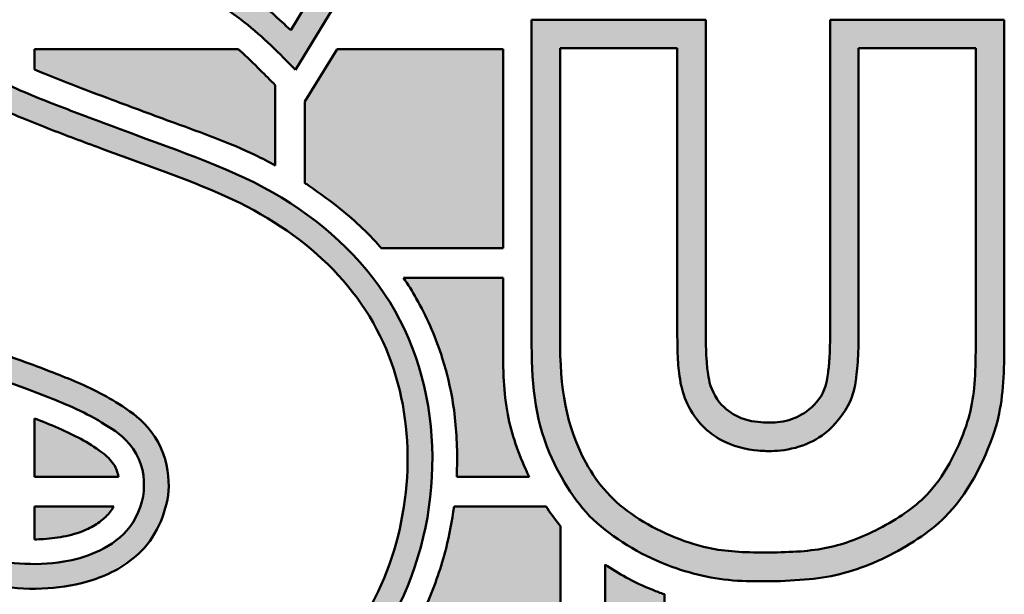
# Model space of a CAD drawing. Header units: inches. Extents: x 18 to 846, y -44 to 561.
# Tile 481 of 637: x 694.67 to 704.56, y 56.86 to 62.64. Entities that reach past the tile are written whole.
import ezdxf
from ezdxf.enums import TextEntityAlignment as Align

# ---------------------------------------------------------------- set-up
doc = ezdxf.new("R2010")
doc.units = ezdxf.units.IN
doc.header["$LTSCALE"] = 24
doc.header["$MEASUREMENT"] = 0
doc.layers.add('No Plot', color=7, linetype='Continuous', lineweight=25, plot=False)
doc.layers.add('Title (ANSI)', color=7, linetype='Continuous', lineweight=50)
doc.styles.get("Standard").update_dxf_attribs({"font": 'arial.ttf'})

# ---------------------------------------------------------------- blocks, each defined once
blk = doc.blocks.new('Title Blocks SB TITLE-KS')
at = {"lineweight": 25}
h = blk.add_hatch(color=256, dxfattribs=at)
edge = h.paths.add_edge_path()
edge.add_arc((48.40152, 4.51475), 0.09685, 0, 90)
edge.add_line((48.40152, 4.61161), (48.05526, 4.61161))
edge.add_arc((48.05526, 4.51475), 0.09685, 90, 180)
edge.add_line((47.95841, 4.51475), (47.95841, 4.0462))
edge.add_arc((48.05526, 4.0462), 0.09685, 180, 270)
edge.add_line((48.05526, 3.94935), (48.40152, 3.94935))
edge.add_arc((48.40152, 4.0462), 0.09685, 270, 360)
edge.add_line((48.49837, 4.0462), (48.49837, 4.14159))
edge.add_spline(control_points=[(48.49837, 4.14159), (48.49674, 4.14216), (48.49127, 4.14423), (48.48285, 4.1482), (48.47639, 4.15214), (48.47352, 4.15405)], knot_values=[0.312367, 0.312367, 0.312367, 0.312367, 0.32717, 0.362458, 0.391961, 0.391961, 0.391961, 0.391961], degree=3, periodic=0)
edge.add_line((48.47352, 4.15405), (48.47352, 4.0462))
edge.add_arc((48.40152, 4.0462), 0.07201, -90, 0, ccw=False)
edge.add_line((48.40152, 3.9742), (48.05526, 3.9742))
edge.add_arc((48.05526, 4.0462), 0.07201, 180, 270, ccw=False)
edge.add_line((47.98326, 4.0462), (47.98326, 4.51475))
edge.add_arc((48.05526, 4.51475), 0.07201, 90, 180, ccw=False)
edge.add_line((48.05526, 4.58676), (48.40152, 4.58676))
edge.add_arc((48.40152, 4.51475), 0.07201, 0, 90, ccw=False)
edge.add_line((48.47352, 4.51475), (48.47352, 4.39432))
edge.add_line((48.47352, 4.39432), (48.49837, 4.39432))
edge.add_line((48.49837, 4.39432), (48.49837, 4.51475))
h = blk.add_hatch(color=256, dxfattribs=at)
edge = h.paths.add_edge_path(flags=0)
edge.add_line((48.12203, 4.19792), (48.07237, 4.12468))
edge.add_spline(control_points=[(48.07237, 4.12468), (48.08389, 4.11436), (48.09548, 4.10497), (48.1369, 4.07786), (48.17135, 4.06544), (48.24063, 4.05715), (48.276, 4.06176), (48.33855, 4.08984), (48.36454, 4.11294), (48.39253, 4.17257), (48.39486, 4.20835), (48.37856, 4.25428), (48.36942, 4.26818), (48.3454, 4.29168), (48.33089, 4.3011), (48.29802, 4.31591), (48.27935, 4.32222), (48.25363, 4.33182), (48.24634, 4.33454), (48.23533, 4.33884), (48.23162, 4.34033), (48.224, 4.34352), (48.22001, 4.34514), (48.21321, 4.34882), (48.21091, 4.3502), (48.20638, 4.35343), (48.20447, 4.35505), (48.20197, 4.35724), (48.20106, 4.35808), (48.199, 4.36015), (48.19699, 4.36238), (48.19312, 4.3686), (48.19131, 4.37405), (48.18977, 4.38455), (48.19071, 4.39197), (48.19852, 4.40627), (48.20538, 4.41189), (48.21682, 4.41762), (48.22254, 4.41883), (48.23386, 4.42083), (48.24174, 4.42163), (48.26144, 4.42055), (48.27079, 4.41817), (48.2967, 4.41012), (48.31235, 4.40213), (48.33186, 4.38735), (48.33705, 4.38273), (48.34187, 4.37809)], knot_values=[-2.611226, -2.611226, -2.611226, -2.611226, -2.473136, -2.473136, -2.145661, -2.145661, -1.818185, -1.818185, -1.490709, -1.490709, -1.163233, -1.163233, -0.99479, -0.99479, -0.826346, -0.826346, -0.657902, -0.657902, -0.591756, -0.591756, -0.558682, -0.558682, -0.525609, -0.525609, -0.510315, -0.510315, -0.49502, -0.49502, -0.487373, -0.487373, -0.479726, -0.479726, -0.467251, -0.467251, -0.439818, -0.439818, -0.412386, -0.412386, -0.379958, -0.379958, -0.329557, -0.329557, -0.253484, -0.253484, -0.126742, -0.126742, -0.073489, -0.073489, -0.073489, -0.073489], degree=3, periodic=0)
edge.add_line((48.34187, 4.37809), (48.38437, 4.44768))
edge.add_spline(control_points=[(48.38437, 4.44768), (48.36984, 4.46058), (48.35492, 4.47092), (48.31603, 4.48994), (48.29255, 4.49679), (48.2444, 4.50262), (48.21998, 4.50151), (48.16496, 4.4877), (48.13463, 4.47054), (48.09741, 4.42244), (48.08876, 4.39067), (48.09406, 4.32612), (48.11238, 4.29672), (48.16204, 4.2633), (48.18843, 4.25407), (48.22454, 4.24123), (48.23339, 4.23805), (48.24908, 4.23194), (48.25609, 4.22915), (48.26707, 4.22317), (48.27011, 4.22144), (48.27824, 4.21571), (48.28291, 4.21157), (48.2898, 4.19909), (48.29087, 4.19254), (48.29065, 4.17731), (48.28581, 4.16628), (48.27312, 4.15344), (48.26581, 4.1499), (48.2526, 4.1455), (48.24636, 4.14453), (48.22631, 4.14321), (48.21314, 4.14575), (48.18202, 4.15533), (48.16451, 4.164), (48.1386, 4.18235), (48.12988, 4.19017), (48.12203, 4.19792)], knot_values=[-2.555229, -2.555229, -2.555229, -2.555229, -2.376769, -2.376769, -2.149637, -2.149637, -1.922505, -1.922505, -1.607123, -1.607123, -1.30312, -1.30312, -0.964844, -0.964844, -0.715304, -0.715304, -0.636453, -0.636453, -0.578469, -0.578469, -0.548739, -0.548739, -0.524389, -0.524389, -0.500038, -0.500038, -0.459859, -0.459859, -0.419679, -0.419679, -0.3795, -0.3795, -0.289027, -0.289027, -0.136823, -0.136823, -0.048673, -0.048673, -0.048673, -0.048673], degree=3, periodic=0)
edge = h.paths.add_edge_path()
edge.add_spline(control_points=[(48.05877, 4.12306), (48.07642, 4.10673), (48.09429, 4.09204), (48.15847, 4.05615), (48.21024, 4.0445), (48.30856, 4.0583), (48.35637, 4.08425), (48.3931, 4.14568), (48.39985, 4.16802), (48.4022, 4.21363), (48.39794, 4.23653), (48.37732, 4.2766), (48.36106, 4.293), (48.32242, 4.31816), (48.29987, 4.32565), (48.2689, 4.33717), (48.26094, 4.34013), (48.2448, 4.34624), (48.23696, 4.34925), (48.22466, 4.35454), (48.22049, 4.35639), (48.21433, 4.36041), (48.21255, 4.36178), (48.20944, 4.36445), (48.20838, 4.36534), (48.20455, 4.36933), (48.20203, 4.37377), (48.20045, 4.38177), (48.2006, 4.38505), (48.20342, 4.39561), (48.20846, 4.40147), (48.21976, 4.40787), (48.22523, 4.40882), (48.23771, 4.41095), (48.2462, 4.41144), (48.26434, 4.40899), (48.27395, 4.40669), (48.29761, 4.3981), (48.31075, 4.39075), (48.33042, 4.3751), (48.33723, 4.36826), (48.34385, 4.36145)], knot_values=[0.037533, 0.037533, 0.037533, 0.037533, 0.245712, 0.245712, 0.69376, 0.69376, 1.141808, 1.141808, 1.351168, 1.351168, 1.560529, 1.560529, 1.769889, 1.769889, 1.97925, 1.97925, 2.052495, 2.052495, 2.125741, 2.125741, 2.160647, 2.160647, 2.175364, 2.175364, 2.190081, 2.190081, 2.204798, 2.204798, 2.226856, 2.226856, 2.25866, 2.25866, 2.299207, 2.299207, 2.357342, 2.357342, 2.438939, 2.438939, 2.556981, 2.556981, 2.637491, 2.637491, 2.637491, 2.637491], degree=3, periodic=0)
edge.add_line((48.34385, 4.36145), (48.39766, 4.44957))
edge.add_spline(control_points=[(48.39766, 4.44957), (48.38525, 4.46139), (48.37272, 4.47156), (48.34147, 4.4899), (48.32364, 4.49766), (48.26483, 4.51421), (48.22114, 4.51509), (48.15046, 4.49178), (48.12138, 4.47317), (48.08532, 4.4202), (48.07761, 4.38649), (48.08465, 4.32746), (48.09673, 4.30286), (48.13207, 4.26884), (48.15172, 4.25791), (48.19505, 4.24018), (48.21726, 4.23329), (48.2482, 4.22115), (48.25622, 4.21779), (48.26789, 4.21032), (48.27184, 4.20824), (48.27987, 4.19697), (48.28078, 4.19046), (48.27987, 4.17908), (48.27697, 4.17256), (48.26952, 4.16416), (48.26482, 4.16119), (48.25583, 4.15723), (48.25129, 4.15605), (48.23437, 4.15321), (48.22193, 4.15456), (48.19929, 4.16046), (48.18886, 4.16469), (48.16147, 4.17777), (48.14516, 4.18953), (48.12778, 4.20666), (48.12415, 4.21045), (48.12058, 4.21423)], knot_values=[0.02353, 0.02353, 0.02353, 0.02353, 0.173405, 0.173405, 0.346811, 0.346811, 0.721067, 0.721067, 1.018589, 1.018589, 1.316111, 1.316111, 1.56375, 1.56375, 1.767978, 1.767978, 1.972206, 1.972206, 2.042372, 2.042372, 2.075171, 2.075171, 2.10797, 2.10797, 2.140769, 2.140769, 2.173568, 2.173568, 2.206366, 2.206366, 2.298331, 2.298331, 2.390296, 2.390296, 2.545872, 2.545872, 2.590393, 2.590393, 2.590393, 2.590393], degree=3, periodic=0)
edge.add_line((48.12058, 4.21423), (48.05877, 4.12306))
h = blk.add_hatch(color=256, dxfattribs=at)
edge = h.paths.add_edge_path(flags=0)
edge.add_spline(control_points=[(48.45468, 4.24935), (48.45463, 4.22776), (48.45716, 4.21204), (48.47084, 4.18711), (48.47694, 4.18044), (48.49531, 4.16809), (48.50617, 4.16343), (48.52413, 4.15946), (48.53155, 4.15913), (48.54964, 4.15915), (48.55837, 4.15951), (48.57262, 4.16228), (48.57972, 4.16483), (48.59456, 4.17225), (48.60199, 4.17715), (48.61399, 4.18877), (48.62007, 4.19934), (48.62735, 4.21926), (48.62833, 4.22673), (48.62875, 4.24105), (48.62878, 4.24524), (48.62881, 4.24934)], knot_values=[-1.0351, -1.0351, -1.0351, -1.0351, -0.845278, -0.845278, -0.724245, -0.724245, -0.603213, -0.603213, -0.51975, -0.51975, -0.436286, -0.436286, -0.352823, -0.352823, -0.26259, -0.26259, -0.136738, -0.136738, -0.03667, -0.03667, 0, 0, 0, 0], degree=3, periodic=0)
edge.add_line((48.62881, 4.24934), (48.62881, 4.37047))
edge.add_line((48.62881, 4.37047), (48.57971, 4.37047))
edge.add_line((48.57971, 4.37047), (48.57971, 4.24935))
edge.add_spline(control_points=[(48.57971, 4.24935), (48.57968, 4.2471), (48.57965, 4.24504), (48.57944, 4.23961), (48.57907, 4.23565), (48.57855, 4.23125), (48.57819, 4.22792), (48.57519, 4.21959), (48.57103, 4.21366), (48.56339, 4.20714), (48.56026, 4.20549), (48.55237, 4.20253), (48.54763, 4.2018), (48.54135, 4.2016), (48.54061, 4.20163), (48.53327, 4.20221), (48.52676, 4.20366), (48.51916, 4.208), (48.5167, 4.20985), (48.51229, 4.21422), (48.50956, 4.21816), (48.50653, 4.22458), (48.50547, 4.22863), (48.50444, 4.23434), (48.50426, 4.23672), (48.50383, 4.24369), (48.5039, 4.24626), (48.5038, 4.24935)], knot_values=[-0.185107, -0.185107, -0.185107, -0.185107, -0.169088, -0.169088, -0.145818, -0.145818, -0.135706, -0.135706, -0.123096, -0.123096, -0.110487, -0.110487, -0.097877, -0.097877, -0.085267, -0.085267, -0.068464, -0.068464, -0.060062, -0.060062, -0.05166, -0.05166, -0.043258, -0.043258, -0.022628, -0.022628, 0, 0, 0, 0], degree=3, periodic=0)
edge.add_line((48.5038, 4.24935), (48.5038, 4.37047))
edge.add_line((48.5038, 4.37047), (48.45468, 4.37047))
edge.add_line((48.45468, 4.37047), (48.45468, 4.24935))
edge = h.paths.add_edge_path()
edge.add_line((48.64074, 4.38239), (48.56779, 4.38239))
edge.add_line((48.56779, 4.38239), (48.56779, 4.24935))
edge.add_spline(control_points=[(48.56779, 4.24935), (48.56774, 4.24638), (48.5677, 4.24341), (48.56737, 4.23841), (48.5672, 4.2365), (48.56668, 4.23259), (48.56657, 4.22998), (48.56291, 4.22225), (48.55947, 4.21918), (48.55424, 4.21591), (48.55149, 4.21468), (48.54464, 4.21342), (48.54256, 4.21363), (48.53859, 4.21368), (48.53423, 4.21395), (48.52743, 4.21677), (48.52487, 4.21841), (48.51976, 4.22377), (48.5176, 4.22867), (48.5164, 4.23507), (48.51633, 4.2362), (48.51574, 4.24303), (48.51585, 4.24577), (48.51572, 4.24935)], knot_values=[0, 0, 0, 0, 0.023718, 0.023718, 0.037964, 0.037964, 0.052211, 0.052211, 0.066457, 0.066457, 0.080704, 0.080704, 0.09495, 0.09495, 0.111952, 0.111952, 0.126093, 0.126093, 0.140233, 0.140233, 0.158287, 0.158287, 0.185107, 0.185107, 0.185107, 0.185107], degree=3, periodic=0)
edge.add_line((48.51572, 4.24935), (48.51572, 4.38239))
edge.add_line((48.51572, 4.38239), (48.44276, 4.38239))
edge.add_line((48.44276, 4.38239), (48.44276, 4.24935))
edge.add_spline(control_points=[(48.44276, 4.24935), (48.44271, 4.23118), (48.44382, 4.21583), (48.45522, 4.18948), (48.46161, 4.179), (48.4788, 4.16391), (48.49007, 4.15727), (48.51102, 4.14971), (48.52068, 4.14764), (48.54103, 4.14679), (48.55299, 4.14713), (48.5725, 4.14961), (48.58203, 4.15275), (48.60026, 4.16166), (48.60925, 4.16741), (48.62509, 4.18315), (48.63223, 4.19666), (48.6398, 4.21975), (48.64047, 4.22938), (48.6407, 4.24352), (48.64072, 4.24646), (48.64074, 4.24934)], knot_values=[0, 0, 0, 0, 0.155412, 0.155412, 0.272387, 0.272387, 0.389362, 0.389362, 0.485779, 0.485779, 0.582195, 0.582195, 0.678612, 0.678612, 0.775028, 0.775028, 0.910851, 0.910851, 1.009598, 1.009598, 1.0351, 1.0351, 1.0351, 1.0351], degree=3, periodic=0)
edge.add_line((48.64074, 4.24934), (48.64074, 4.38239))
h = blk.add_hatch(color=256, dxfattribs=at)
edge = h.paths.add_edge_path()
edge.add_line((48.2346, 4.37015), (48.2346, 4.36155))
edge.add_spline(control_points=[(48.2346, 4.36155), (48.23592, 4.361), (48.241, 4.35893), (48.25181, 4.35461), (48.27005, 4.34781), (48.2959, 4.33812), (48.31909, 4.32987), (48.33271, 4.32289), (48.33542, 4.32141)], knot_values=[0.555083, 0.555083, 0.555083, 0.555083, 0.567375, 0.602123, 0.654854, 0.734241, 0.838869, 0.865294, 0.865294, 0.865294, 0.865294], degree=3, periodic=0)
edge.add_line((48.33542, 4.32141), (48.33542, 4.35504))
edge.add_spline(control_points=[(48.33542, 4.35504), (48.33333, 4.35713), (48.32849, 4.36198), (48.32335, 4.36707), (48.32013, 4.3699), (48.31984, 4.37015)], knot_values=[0.041752, 0.041752, 0.041752, 0.041752, 0.06708, 0.100477, 0.103769, 0.103769, 0.103769, 0.103769], degree=3, periodic=0)
edge.add_line((48.31984, 4.37015), (48.2346, 4.37015))
h = blk.add_hatch(color=256, dxfattribs=at)
edge = h.paths.add_edge_path()
edge.add_spline(control_points=[(48.34784, 4.31396), (48.34809, 4.31379), (48.35153, 4.31153), (48.36155, 4.30443), (48.37207, 4.29543), (48.37868, 4.28802), (48.37982, 4.28669)], knot_values=[0.906651, 0.906651, 0.906651, 0.906651, 0.90917, 0.941929, 1.011995, 1.027017, 1.027017, 1.027017, 1.027017], degree=3, periodic=0)
edge.add_line((48.37982, 4.28669), (48.43083, 4.28669))
edge.add_line((48.43083, 4.28669), (48.43083, 4.37015))
edge.add_line((48.43083, 4.37015), (48.36129, 4.37015))
edge.add_line((48.36129, 4.37015), (48.34784, 4.34813))
edge.add_line((48.34784, 4.34813), (48.34784, 4.31396))
h = blk.add_hatch(color=256, dxfattribs=at)
edge = h.paths.add_edge_path()
edge.add_spline(control_points=[(48.38919, 4.27427), (48.39107, 4.27146), (48.39731, 4.26132), (48.40459, 4.2448), (48.41029, 4.2228), (48.41174, 4.20539), (48.41154, 4.19404), (48.41139, 4.19081)], knot_values=[1.071466, 1.071466, 1.071466, 1.071466, 1.100369, 1.173443, 1.225153, 1.294598, 1.322345, 1.322345, 1.322345, 1.322345], degree=3, periodic=0)
edge.add_line((48.41139, 4.19081), (48.44179, 4.19081))
edge.add_spline(control_points=[(48.44179, 4.19081), (48.44124, 4.19194), (48.43706, 4.2008), (48.43241, 4.21476), (48.43078, 4.23355), (48.43081, 4.24382), (48.43083, 4.24935)], knot_values=[0, 0, 0, 0, 0.010768, 0.083825, 0.124461, 0.17188, 0.17188, 0.17188, 0.17188], degree=3, periodic=0)
edge.add_line((48.43083, 4.24935), (48.43083, 4.27427))
edge.add_line((48.43083, 4.27427), (48.38919, 4.27427))
h = blk.add_hatch(color=256, dxfattribs=at)
edge = h.paths.add_edge_path()
edge.add_spline(control_points=[(48.26975, 4.19081), (48.26941, 4.19265), (48.26799, 4.19681), (48.25927, 4.20425), (48.24773, 4.2101), (48.23799, 4.21405), (48.2346, 4.21536)], knot_values=[1966.349707, 1966.349707, 1966.349707, 1966.349707, 1982.19095, 2002.907504, 2061.8723, 2093.061573, 2093.061573, 2093.061573, 2093.061573], degree=3, periodic=0)
edge.add_line((48.2346, 4.21536), (48.2346, 4.19081))
edge.add_line((48.2346, 4.19081), (48.26975, 4.19081))
h = blk.add_hatch(color=256, dxfattribs=at)
edge = h.paths.add_edge_path()
edge.add_line((48.2346, 4.17839), (48.2346, 4.16462))
edge.add_spline(control_points=[(48.2346, 4.16462), (48.23587, 4.16463), (48.24028, 4.16479), (48.24792, 4.16576), (48.2561, 4.16833), (48.26232, 4.17197), (48.26578, 4.17535), (48.26735, 4.17759), (48.26782, 4.17839)], knot_values=[2129.62752, 2129.62752, 2129.62752, 2129.62752, 2140.522986, 2167.432622, 2195.448804, 2213.336559, 2228.733772, 2236.572499, 2236.572499, 2236.572499, 2236.572499], degree=3, periodic=0)
edge.add_line((48.26782, 4.17839), (48.2346, 4.17839))
h = blk.add_hatch(color=256, dxfattribs=at)
edge = h.paths.add_edge_path()
edge.add_spline(control_points=[(48.41029, 4.17839), (48.40952, 4.17248), (48.40689, 4.15872), (48.39949, 4.13704), (48.38733, 4.11472), (48.37654, 4.10107), (48.37073, 4.09492)], knot_values=[1.357971, 1.357971, 1.357971, 1.357971, 1.409019, 1.477651, 1.553467, 1.625834, 1.625834, 1.625834, 1.625834], degree=3, periodic=0)
edge.add_line((48.37073, 4.09492), (48.45489, 4.09492))
edge.add_line((48.45489, 4.09492), (48.45489, 4.17016))
edge.add_spline(control_points=[(48.45489, 4.17016), (48.45293, 4.17252), (48.45092, 4.17527), (48.44904, 4.17811), (48.44886, 4.17839)], knot_values=[0.212704, 0.212704, 0.212704, 0.212704, 0.238923, 0.24178, 0.24178, 0.24178, 0.24178], degree=3, periodic=0)
edge.add_line((48.44886, 4.17839), (48.41029, 4.17839))
at = {"layer": 'No Plot', "color": 7, "linetype": 'Continuous', "lineweight": 25}
for p, q in [((48.39766, 4.44957), (48.34385, 4.36145)), ((48.38437, 4.44768), (48.34187, 4.37809)), ((48.51572, 4.38239), (48.44276, 4.38239)), ((48.44276, 4.38239), (48.44276, 4.24935)), ((48.51572, 4.38239), (48.51572, 4.24935)), ((48.56779, 4.38239), (48.64074, 4.38239)), ((48.56779, 4.38239), (48.56779, 4.24935)), ((48.64074, 4.38239), (48.64074, 4.24934)), ((48.2346, 4.37015), (48.31984, 4.37015)), ((48.2346, 4.36155), (48.2346, 4.37015)), ((48.36129, 4.37015), (48.34784, 4.34813)), ((48.36129, 4.37015), (48.43083, 4.37015)), ((48.43083, 4.37015), (48.43083, 4.28669)), ((48.5038, 4.37047), (48.45468, 4.37047)), ((48.45468, 4.37047), (48.45468, 4.24935)), ((48.5038, 4.37047), (48.5038, 4.24935)), ((48.57971, 4.37047), (48.62881, 4.37047)), ((48.57971, 4.37047), (48.57971, 4.24935)), ((48.62881, 4.37047), (48.62881, 4.24934)), ((48.33542, 4.32141), (48.33542, 4.35504)), ((48.34784, 4.31396), (48.34784, 4.34813)), ((48.43083, 4.28669), (48.37982, 4.28669)), ((48.43083, 4.27427), (48.38919, 4.27427)), ((48.43083, 4.27427), (48.43083, 4.24935)), ((48.2346, 4.19081), (48.2346, 4.21536)), ((48.2346, 4.19081), (48.26975, 4.19081)), ((48.41139, 4.19081), (48.44179, 4.19081)), ((48.2346, 4.17839), (48.26782, 4.17839)), ((48.2346, 4.16462), (48.2346, 4.17839)), ((48.41029, 4.17839), (48.44886, 4.17839)), ((48.45489, 4.09492), (48.45489, 4.17016)), ((48.47352, 4.15405), (48.47352, 4.0462))]:
    blk.add_line(p, q, dxfattribs=at)
for points, knots in [([(48.39766, 4.44957), (48.38525, 4.46139), (48.37272, 4.47156), (48.34147, 4.4899), (48.32364, 4.49766), (48.26483, 4.51421), (48.22114, 4.51509), (48.15046, 4.49178), (48.12138, 4.47317), (48.08532, 4.4202), (48.07761, 4.38649), (48.08465, 4.32746), (48.09673, 4.30286), (48.13207, 4.26884), (48.15172, 4.25791), (48.19505, 4.24018), (48.21726, 4.23329), (48.2482, 4.22115), (48.25622, 4.21779), (48.26789, 4.21032), (48.27184, 4.20824), (48.27987, 4.19697), (48.28078, 4.19046), (48.27987, 4.17908), (48.27697, 4.17256), (48.26952, 4.16416), (48.26482, 4.16119), (48.25583, 4.15723), (48.25129, 4.15605), (48.23437, 4.15321), (48.22193, 4.15456), (48.19929, 4.16046), (48.18886, 4.16469), (48.16147, 4.17777), (48.14516, 4.18953), (48.12778, 4.20666), (48.12415, 4.21045), (48.12058, 4.21423)], [0.02353, 0.02353, 0.02353, 0.02353, 0.173405, 0.173405, 0.346811, 0.346811, 0.721067, 0.721067, 1.018589, 1.018589, 1.316111, 1.316111, 1.56375, 1.56375, 1.767978, 1.767978, 1.972206, 1.972206, 2.042372, 2.042372, 2.075171, 2.075171, 2.10797, 2.10797, 2.140769, 2.140769, 2.173568, 2.173568, 2.206366, 2.206366, 2.298331, 2.298331, 2.390296, 2.390296, 2.545872, 2.545872, 2.590393, 2.590393, 2.590393, 2.590393]), ([(48.38437, 4.44768), (48.36984, 4.46058), (48.35492, 4.47092), (48.31603, 4.48994), (48.29255, 4.49679), (48.2444, 4.50262), (48.21998, 4.50151), (48.16496, 4.4877), (48.13463, 4.47054), (48.09741, 4.42244), (48.08876, 4.39067), (48.09406, 4.32612), (48.11238, 4.29672), (48.16204, 4.2633), (48.18843, 4.25407), (48.22454, 4.24123), (48.23339, 4.23805), (48.24908, 4.23194), (48.25609, 4.22915), (48.26707, 4.22317), (48.27011, 4.22144), (48.27824, 4.21571), (48.28291, 4.21157), (48.2898, 4.19909), (48.29087, 4.19254), (48.29065, 4.17731), (48.28581, 4.16628), (48.27312, 4.15344), (48.26581, 4.1499), (48.2526, 4.1455), (48.24636, 4.14453), (48.22631, 4.14321), (48.21314, 4.14575), (48.18202, 4.15533), (48.16451, 4.164), (48.1386, 4.18235), (48.12988, 4.19017), (48.12203, 4.19792)], [0.048673, 0.048673, 0.048673, 0.048673, 0.227132, 0.227132, 0.454264, 0.454264, 0.681396, 0.681396, 0.996778, 0.996778, 1.300781, 1.300781, 1.639057, 1.639057, 1.888597, 1.888597, 1.967449, 1.967449, 2.025432, 2.025432, 2.055162, 2.055162, 2.079512, 2.079512, 2.103863, 2.103863, 2.144043, 2.144043, 2.184222, 2.184222, 2.224401, 2.224401, 2.314875, 2.314875, 2.467078, 2.467078, 2.555229, 2.555229, 2.555229, 2.555229]), ([(48.34187, 4.37809), (48.33705, 4.38273), (48.33186, 4.38735), (48.31235, 4.40213), (48.2967, 4.41012), (48.27079, 4.41817), (48.26144, 4.42055), (48.24174, 4.42163), (48.23386, 4.42083), (48.22254, 4.41883), (48.21682, 4.41762), (48.20538, 4.41189), (48.19852, 4.40627), (48.19071, 4.39197), (48.18977, 4.38455), (48.19131, 4.37405), (48.19312, 4.3686), (48.19699, 4.36238), (48.199, 4.36015), (48.20106, 4.35808), (48.20197, 4.35724), (48.20447, 4.35505), (48.20638, 4.35343), (48.21091, 4.3502), (48.21321, 4.34882), (48.22001, 4.34514), (48.224, 4.34352), (48.23162, 4.34033), (48.23533, 4.33884), (48.24634, 4.33454), (48.25363, 4.33182), (48.27935, 4.32222), (48.29802, 4.31591), (48.33089, 4.3011), (48.3454, 4.29168), (48.36942, 4.26818), (48.37856, 4.25428), (48.39486, 4.20835), (48.39253, 4.17257), (48.36454, 4.11294), (48.33855, 4.08984), (48.276, 4.06176), (48.24063, 4.05715), (48.17135, 4.06544), (48.1369, 4.07786), (48.09548, 4.10497), (48.08389, 4.11436), (48.07237, 4.12468)], [0.073489, 0.073489, 0.073489, 0.073489, 0.126742, 0.126742, 0.253484, 0.253484, 0.329557, 0.329557, 0.379958, 0.379958, 0.412386, 0.412386, 0.439818, 0.439818, 0.467251, 0.467251, 0.479726, 0.479726, 0.487373, 0.487373, 0.49502, 0.49502, 0.510315, 0.510315, 0.525609, 0.525609, 0.558682, 0.558682, 0.591756, 0.591756, 0.657902, 0.657902, 0.826346, 0.826346, 0.99479, 0.99479, 1.163233, 1.163233, 1.490709, 1.490709, 1.818185, 1.818185, 2.145661, 2.145661, 2.473136, 2.473136, 2.611226, 2.611226, 2.611226, 2.611226]), ([(48.34385, 4.36145), (48.33723, 4.36826), (48.33042, 4.3751), (48.31075, 4.39075), (48.29761, 4.3981), (48.27395, 4.40669), (48.26434, 4.40899), (48.2462, 4.41144), (48.23771, 4.41095), (48.22523, 4.40882), (48.21976, 4.40787), (48.20846, 4.40147), (48.20342, 4.39561), (48.2006, 4.38505), (48.20045, 4.38177), (48.20203, 4.37377), (48.20455, 4.36933), (48.20838, 4.36534), (48.20944, 4.36445), (48.21255, 4.36178), (48.21433, 4.36041), (48.22049, 4.35639), (48.22466, 4.35454), (48.23696, 4.34925), (48.2448, 4.34624), (48.26094, 4.34013), (48.2689, 4.33717), (48.29987, 4.32565), (48.32242, 4.31816), (48.36106, 4.293), (48.37732, 4.2766), (48.39794, 4.23653), (48.4022, 4.21363), (48.39985, 4.16802), (48.3931, 4.14568), (48.35637, 4.08425), (48.30856, 4.0583), (48.21024, 4.0445), (48.15847, 4.05615), (48.09429, 4.09204), (48.07642, 4.10673), (48.05877, 4.12306)], [0.037533, 0.037533, 0.037533, 0.037533, 0.118042, 0.118042, 0.236085, 0.236085, 0.317682, 0.317682, 0.375817, 0.375817, 0.416364, 0.416364, 0.448168, 0.448168, 0.470226, 0.470226, 0.484943, 0.484943, 0.499659, 0.499659, 0.514376, 0.514376, 0.549283, 0.549283, 0.622528, 0.622528, 0.695774, 0.695774, 0.905134, 0.905134, 1.114495, 1.114495, 1.323855, 1.323855, 1.533216, 1.533216, 1.981264, 1.981264, 2.429311, 2.429311, 2.637491, 2.637491, 2.637491, 2.637491]), ([(48.33542, 4.35504), (48.33333, 4.35713), (48.32849, 4.36198), (48.32335, 4.36707), (48.32013, 4.3699), (48.31984, 4.37015)], [0.04175222, 0.04175222, 0.04175222, 0.04175222, 0.06707966, 0.10047659, 0.10376861, 0.10376861, 0.10376861, 0.10376861]), ([(48.2346, 4.36155), (48.23592, 4.361), (48.241, 4.35893), (48.25181, 4.35461), (48.27005, 4.34781), (48.2959, 4.33812), (48.31909, 4.32987), (48.33271, 4.32289), (48.33542, 4.32141)], [0.5550829, 0.5550829, 0.5550829, 0.5550829, 0.5673747, 0.6021228, 0.6548538, 0.7342409, 0.8388687, 0.8652939, 0.8652939, 0.8652939, 0.8652939]), ([(48.34784, 4.31396), (48.34809, 4.31379), (48.35153, 4.31153), (48.36155, 4.30443), (48.37207, 4.29543), (48.37868, 4.28802), (48.37982, 4.28669)], [0.9066514, 0.9066514, 0.9066514, 0.9066514, 0.90917, 0.9419293, 1.0119952, 1.0270165, 1.0270165, 1.0270165, 1.0270165]), ([(48.38919, 4.27427), (48.39107, 4.27146), (48.39731, 4.26132), (48.40459, 4.2448), (48.41029, 4.2228), (48.41174, 4.20539), (48.41154, 4.19404), (48.41139, 4.19081)], [1.0714656, 1.0714656, 1.0714656, 1.0714656, 1.1003695, 1.1734433, 1.2251534, 1.2945979, 1.3223448, 1.3223448, 1.3223448, 1.3223448]), ([(48.43083, 4.24935), (48.43081, 4.24382), (48.43078, 4.23355), (48.43241, 4.21476), (48.43706, 4.2008), (48.44124, 4.19194), (48.44179, 4.19081)], [0, 0, 0, 0, 0.047419, 0.0880547, 0.1611119, 0.1718798, 0.1718798, 0.1718798, 0.1718798]), ([(48.44276, 4.24935), (48.44271, 4.23118), (48.44382, 4.21583), (48.45522, 4.18948), (48.46161, 4.179), (48.4788, 4.16391), (48.49007, 4.15727), (48.51102, 4.14971), (48.52068, 4.14764), (48.54103, 4.14679), (48.55299, 4.14713), (48.5725, 4.14961), (48.58203, 4.15275), (48.60026, 4.16166), (48.60925, 4.16741), (48.62509, 4.18315), (48.63223, 4.19666), (48.6398, 4.21975), (48.64047, 4.22938), (48.6407, 4.24352), (48.64072, 4.24646), (48.64074, 4.24934)], [0, 0, 0, 0, 0.155412, 0.155412, 0.272387, 0.272387, 0.389362, 0.389362, 0.485779, 0.485779, 0.582195, 0.582195, 0.678612, 0.678612, 0.775028, 0.775028, 0.910851, 0.910851, 1.009598, 1.009598, 1.0351, 1.0351, 1.0351, 1.0351]), ([(48.45468, 4.24935), (48.45463, 4.22776), (48.45716, 4.21204), (48.47084, 4.18711), (48.47694, 4.18044), (48.49531, 4.16809), (48.50617, 4.16343), (48.52413, 4.15946), (48.53155, 4.15913), (48.54964, 4.15915), (48.55837, 4.15951), (48.57262, 4.16228), (48.57972, 4.16483), (48.59456, 4.17225), (48.60199, 4.17715), (48.61399, 4.18877), (48.62007, 4.19934), (48.62735, 4.21926), (48.62833, 4.22673), (48.62875, 4.24105), (48.62878, 4.24524), (48.62881, 4.24934)], [0, 0, 0, 0, 0.189822, 0.189822, 0.310855, 0.310855, 0.431887, 0.431887, 0.51535, 0.51535, 0.598814, 0.598814, 0.682277, 0.682277, 0.77251, 0.77251, 0.898362, 0.898362, 0.99843, 0.99843, 1.0351, 1.0351, 1.0351, 1.0351]), ([(48.5038, 4.24935), (48.5039, 4.24626), (48.50383, 4.24369), (48.50426, 4.23672), (48.50444, 4.23434), (48.50547, 4.22863), (48.50653, 4.22458), (48.50956, 4.21816), (48.51229, 4.21422), (48.5167, 4.20985), (48.51916, 4.208), (48.52676, 4.20366), (48.53327, 4.20221), (48.54061, 4.20163), (48.54135, 4.2016), (48.54763, 4.2018), (48.55237, 4.20253), (48.56026, 4.20549), (48.56339, 4.20714), (48.57103, 4.21366), (48.57519, 4.21959), (48.57819, 4.22792), (48.57855, 4.23125), (48.57907, 4.23565), (48.57944, 4.23961), (48.57965, 4.24504), (48.57968, 4.2471), (48.57971, 4.24935)], [0, 0, 0, 0, 0.0226278, 0.0226278, 0.0432582, 0.0432582, 0.05166, 0.05166, 0.0600618, 0.0600618, 0.0684636, 0.0684636, 0.0852672, 0.0852672, 0.0978769, 0.0978769, 0.1104866, 0.1104866, 0.1230962, 0.1230962, 0.1357059, 0.1357059, 0.1458181, 0.1458181, 0.1690875, 0.1690875, 0.1851075, 0.1851075, 0.1851075, 0.1851075]), ([(48.51572, 4.24935), (48.51585, 4.24577), (48.51574, 4.24303), (48.51633, 4.2362), (48.5164, 4.23507), (48.5176, 4.22867), (48.51976, 4.22377), (48.52487, 4.21841), (48.52743, 4.21677), (48.53423, 4.21395), (48.53859, 4.21368), (48.54256, 4.21363), (48.54464, 4.21342), (48.55149, 4.21468), (48.55424, 4.21591), (48.55947, 4.21918), (48.56291, 4.22225), (48.56657, 4.22998), (48.56668, 4.23259), (48.5672, 4.2365), (48.56737, 4.23841), (48.5677, 4.24341), (48.56774, 4.24638), (48.56779, 4.24935)], [0, 0, 0, 0, 0.0268204, 0.0268204, 0.0448742, 0.0448742, 0.0590147, 0.0590147, 0.0731552, 0.0731552, 0.0901574, 0.0901574, 0.1044038, 0.1044038, 0.1186502, 0.1186502, 0.1328966, 0.1328966, 0.147143, 0.147143, 0.1613894, 0.1613894, 0.1851075, 0.1851075, 0.1851075, 0.1851075]), ([(48.2346, 4.21536), (48.23799, 4.21405), (48.24773, 4.2101), (48.25927, 4.20425), (48.26799, 4.19681), (48.26941, 4.19265), (48.26975, 4.19081)], [1966.349707, 1966.349707, 1966.349707, 1966.349707, 1997.53898, 2056.503776, 2077.22033, 2093.061573, 2093.061573, 2093.061573, 2093.061573]), ([(48.26782, 4.17839), (48.26735, 4.17759), (48.26578, 4.17535), (48.26232, 4.17197), (48.2561, 4.16833), (48.24792, 4.16576), (48.24028, 4.16479), (48.23587, 4.16463), (48.2346, 4.16462)], [2129.62752, 2129.62752, 2129.62752, 2129.62752, 2137.466247, 2152.86346, 2170.751215, 2198.767397, 2225.677033, 2236.572499, 2236.572499, 2236.572499, 2236.572499]), ([(48.41029, 4.17839), (48.40952, 4.17248), (48.40689, 4.15872), (48.39949, 4.13704), (48.38733, 4.11472), (48.37654, 4.10107), (48.37073, 4.09492)], [1.3579709, 1.3579709, 1.3579709, 1.3579709, 1.4090191, 1.4776507, 1.5534669, 1.6258342, 1.6258342, 1.6258342, 1.6258342]), ([(48.44886, 4.17839), (48.44904, 4.17811), (48.45092, 4.17527), (48.45293, 4.17252), (48.45489, 4.17016)], [0.21270383, 0.21270383, 0.21270383, 0.21270383, 0.21556073, 0.24178015, 0.24178015, 0.24178015, 0.24178015]), ([(48.47352, 4.15405), (48.47639, 4.15214), (48.48285, 4.1482), (48.49127, 4.14423), (48.49674, 4.14216), (48.49837, 4.14159)], [0.31236689, 0.31236689, 0.31236689, 0.31236689, 0.34186974, 0.37715804, 0.39196074, 0.39196074, 0.39196074, 0.39196074])]:
    blk.add_open_spline(points, degree=3, knots=knots, dxfattribs=at)
at = {"layer": 'Title (ANSI)'}
for p, q in [((48.34385, 4.36145), (48.39766, 4.44957)), ((48.38437, 4.44768), (48.34187, 4.37809)), ((48.51572, 4.38239), (48.44276, 4.38239)), ((48.44276, 4.38239), (48.44276, 4.24935)), ((48.51572, 4.24935), (48.51572, 4.38239)), ((48.64074, 4.38239), (48.56779, 4.38239)), ((48.56779, 4.38239), (48.56779, 4.24935)), ((48.64074, 4.24934), (48.64074, 4.38239)), ((48.2346, 4.37015), (48.2346, 4.36155)), ((48.31984, 4.37015), (48.2346, 4.37015)), ((48.36129, 4.37015), (48.34784, 4.34813)), ((48.43083, 4.37015), (48.36129, 4.37015)), ((48.43083, 4.28669), (48.43083, 4.37015)), ((48.45468, 4.24935), (48.45468, 4.37047)), ((48.45468, 4.37047), (48.5038, 4.37047)), ((48.5038, 4.37047), (48.5038, 4.24935)), ((48.57971, 4.24935), (48.57971, 4.37047)), ((48.57971, 4.37047), (48.62881, 4.37047)), ((48.62881, 4.37047), (48.62881, 4.24934)), ((48.33542, 4.32141), (48.33542, 4.35504)), ((48.34784, 4.34813), (48.34784, 4.31396)), ((48.37982, 4.28669), (48.43083, 4.28669)), ((48.43083, 4.27427), (48.38919, 4.27427)), ((48.43083, 4.24935), (48.43083, 4.27427)), ((48.2346, 4.21536), (48.2346, 4.19081)), ((48.2346, 4.19081), (48.26975, 4.19081)), ((48.41139, 4.19081), (48.44179, 4.19081)), ((48.2346, 4.17839), (48.2346, 4.16462)), ((48.26782, 4.17839), (48.2346, 4.17839)), ((48.44886, 4.17839), (48.41029, 4.17839)), ((48.45489, 4.09492), (48.45489, 4.17016)), ((48.47352, 4.15405), (48.47352, 4.0462)), ((48.49837, 4.0462), (48.49837, 4.14159))]:
    blk.add_line(p, q, dxfattribs=at)
for points, knots in [([(48.39766, 4.44957), (48.38525, 4.46139), (48.37272, 4.47156), (48.34147, 4.4899), (48.32364, 4.49766), (48.26483, 4.51421), (48.22114, 4.51509), (48.15046, 4.49178), (48.12138, 4.47317), (48.08532, 4.4202), (48.07761, 4.38649), (48.08465, 4.32746), (48.09673, 4.30286), (48.13207, 4.26884), (48.15172, 4.25791), (48.19505, 4.24018), (48.21726, 4.23329), (48.2482, 4.22115), (48.25622, 4.21779), (48.26789, 4.21032), (48.27184, 4.20824), (48.27987, 4.19697), (48.28078, 4.19046), (48.27987, 4.17908), (48.27697, 4.17256), (48.26952, 4.16416), (48.26482, 4.16119), (48.25583, 4.15723), (48.25129, 4.15605), (48.23437, 4.15321), (48.22193, 4.15456), (48.19929, 4.16046), (48.18886, 4.16469), (48.16147, 4.17777), (48.14516, 4.18953), (48.12778, 4.20666), (48.12415, 4.21045), (48.12058, 4.21423)], [0.02353, 0.02353, 0.02353, 0.02353, 0.173405, 0.173405, 0.346811, 0.346811, 0.721067, 0.721067, 1.018589, 1.018589, 1.316111, 1.316111, 1.56375, 1.56375, 1.767978, 1.767978, 1.972206, 1.972206, 2.042372, 2.042372, 2.075171, 2.075171, 2.10797, 2.10797, 2.140769, 2.140769, 2.173568, 2.173568, 2.206366, 2.206366, 2.298331, 2.298331, 2.390296, 2.390296, 2.545872, 2.545872, 2.590393, 2.590393, 2.590393, 2.590393]), ([(48.12203, 4.19792), (48.12988, 4.19017), (48.1386, 4.18235), (48.16451, 4.164), (48.18202, 4.15533), (48.21314, 4.14575), (48.22631, 4.14321), (48.24636, 4.14453), (48.2526, 4.1455), (48.26581, 4.1499), (48.27312, 4.15344), (48.28581, 4.16628), (48.29065, 4.17731), (48.29087, 4.19254), (48.2898, 4.19909), (48.28291, 4.21157), (48.27824, 4.21571), (48.27011, 4.22144), (48.26707, 4.22317), (48.25609, 4.22915), (48.24908, 4.23194), (48.23339, 4.23805), (48.22454, 4.24123), (48.18843, 4.25407), (48.16204, 4.2633), (48.11238, 4.29672), (48.09406, 4.32612), (48.08876, 4.39067), (48.09741, 4.42244), (48.13463, 4.47054), (48.16496, 4.4877), (48.21998, 4.50151), (48.2444, 4.50262), (48.29255, 4.49679), (48.31603, 4.48994), (48.35492, 4.47092), (48.36984, 4.46058), (48.38437, 4.44768)], [0.048673, 0.048673, 0.048673, 0.048673, 0.136823, 0.136823, 0.289027, 0.289027, 0.3795, 0.3795, 0.419679, 0.419679, 0.459859, 0.459859, 0.500038, 0.500038, 0.524389, 0.524389, 0.548739, 0.548739, 0.578469, 0.578469, 0.636453, 0.636453, 0.715304, 0.715304, 0.964844, 0.964844, 1.30312, 1.30312, 1.607123, 1.607123, 1.922505, 1.922505, 2.149637, 2.149637, 2.376769, 2.376769, 2.555229, 2.555229, 2.555229, 2.555229]), ([(48.34187, 4.37809), (48.33705, 4.38273), (48.33186, 4.38735), (48.31235, 4.40213), (48.2967, 4.41012), (48.27079, 4.41817), (48.26144, 4.42055), (48.24174, 4.42163), (48.23386, 4.42083), (48.22254, 4.41883), (48.21682, 4.41762), (48.20538, 4.41189), (48.19852, 4.40627), (48.19071, 4.39197), (48.18977, 4.38455), (48.19131, 4.37405), (48.19312, 4.3686), (48.19699, 4.36238), (48.199, 4.36015), (48.20106, 4.35808), (48.20197, 4.35724), (48.20447, 4.35505), (48.20638, 4.35343), (48.21091, 4.3502), (48.21321, 4.34882), (48.22001, 4.34514), (48.224, 4.34352), (48.23162, 4.34033), (48.23533, 4.33884), (48.24634, 4.33454), (48.25363, 4.33182), (48.27935, 4.32222), (48.29802, 4.31591), (48.33089, 4.3011), (48.3454, 4.29168), (48.36942, 4.26818), (48.37856, 4.25428), (48.39486, 4.20835), (48.39253, 4.17257), (48.36454, 4.11294), (48.33855, 4.08984), (48.276, 4.06176), (48.24063, 4.05715), (48.17135, 4.06544), (48.1369, 4.07786), (48.09548, 4.10497), (48.08389, 4.11436), (48.07237, 4.12468)], [0.073489, 0.073489, 0.073489, 0.073489, 0.126742, 0.126742, 0.253484, 0.253484, 0.329557, 0.329557, 0.379958, 0.379958, 0.412386, 0.412386, 0.439818, 0.439818, 0.467251, 0.467251, 0.479726, 0.479726, 0.487373, 0.487373, 0.49502, 0.49502, 0.510315, 0.510315, 0.525609, 0.525609, 0.558682, 0.558682, 0.591756, 0.591756, 0.657902, 0.657902, 0.826346, 0.826346, 0.99479, 0.99479, 1.163233, 1.163233, 1.490709, 1.490709, 1.818185, 1.818185, 2.145661, 2.145661, 2.473136, 2.473136, 2.611226, 2.611226, 2.611226, 2.611226]), ([(48.05877, 4.12306), (48.07642, 4.10673), (48.09429, 4.09204), (48.15847, 4.05615), (48.21024, 4.0445), (48.30856, 4.0583), (48.35637, 4.08425), (48.3931, 4.14568), (48.39985, 4.16802), (48.4022, 4.21363), (48.39794, 4.23653), (48.37732, 4.2766), (48.36106, 4.293), (48.32242, 4.31816), (48.29987, 4.32565), (48.2689, 4.33717), (48.26094, 4.34013), (48.2448, 4.34624), (48.23696, 4.34925), (48.22466, 4.35454), (48.22049, 4.35639), (48.21433, 4.36041), (48.21255, 4.36178), (48.20944, 4.36445), (48.20838, 4.36534), (48.20455, 4.36933), (48.20203, 4.37377), (48.20045, 4.38177), (48.2006, 4.38505), (48.20342, 4.39561), (48.20846, 4.40147), (48.21976, 4.40787), (48.22523, 4.40882), (48.23771, 4.41095), (48.2462, 4.41144), (48.26434, 4.40899), (48.27395, 4.40669), (48.29761, 4.3981), (48.31075, 4.39075), (48.33042, 4.3751), (48.33723, 4.36826), (48.34385, 4.36145)], [0.037533, 0.037533, 0.037533, 0.037533, 0.245712, 0.245712, 0.69376, 0.69376, 1.141808, 1.141808, 1.351168, 1.351168, 1.560529, 1.560529, 1.769889, 1.769889, 1.97925, 1.97925, 2.052495, 2.052495, 2.125741, 2.125741, 2.160647, 2.160647, 2.175364, 2.175364, 2.190081, 2.190081, 2.204798, 2.204798, 2.226856, 2.226856, 2.25866, 2.25866, 2.299207, 2.299207, 2.357342, 2.357342, 2.438939, 2.438939, 2.556981, 2.556981, 2.637491, 2.637491, 2.637491, 2.637491]), ([(48.33542, 4.35504), (48.33333, 4.35713), (48.32849, 4.36198), (48.32335, 4.36707), (48.32013, 4.3699), (48.31984, 4.37015)], [0.04175222, 0.04175222, 0.04175222, 0.04175222, 0.06707966, 0.10047659, 0.10376861, 0.10376861, 0.10376861, 0.10376861]), ([(48.2346, 4.36155), (48.23592, 4.361), (48.241, 4.35893), (48.25181, 4.35461), (48.27005, 4.34781), (48.2959, 4.33812), (48.31909, 4.32987), (48.33271, 4.32289), (48.33542, 4.32141)], [0.5550829, 0.5550829, 0.5550829, 0.5550829, 0.5673747, 0.6021228, 0.6548538, 0.7342409, 0.8388687, 0.8652939, 0.8652939, 0.8652939, 0.8652939]), ([(48.34784, 4.31396), (48.34809, 4.31379), (48.35153, 4.31153), (48.36155, 4.30443), (48.37207, 4.29543), (48.37868, 4.28802), (48.37982, 4.28669)], [0.9066514, 0.9066514, 0.9066514, 0.9066514, 0.90917, 0.9419293, 1.0119952, 1.0270165, 1.0270165, 1.0270165, 1.0270165]), ([(48.38919, 4.27427), (48.39107, 4.27146), (48.39731, 4.26132), (48.40459, 4.2448), (48.41029, 4.2228), (48.41174, 4.20539), (48.41154, 4.19404), (48.41139, 4.19081)], [1.0714656, 1.0714656, 1.0714656, 1.0714656, 1.1003695, 1.1734433, 1.2251534, 1.2945979, 1.3223448, 1.3223448, 1.3223448, 1.3223448]), ([(48.44179, 4.19081), (48.44124, 4.19194), (48.43706, 4.2008), (48.43241, 4.21476), (48.43078, 4.23355), (48.43081, 4.24382), (48.43083, 4.24935)], [0, 0, 0, 0, 0.0107679, 0.0838251, 0.1244608, 0.1718798, 0.1718798, 0.1718798, 0.1718798]), ([(48.44276, 4.24935), (48.44271, 4.23118), (48.44382, 4.21583), (48.45522, 4.18948), (48.46161, 4.179), (48.4788, 4.16391), (48.49007, 4.15727), (48.51102, 4.14971), (48.52068, 4.14764), (48.54103, 4.14679), (48.55299, 4.14713), (48.5725, 4.14961), (48.58203, 4.15275), (48.60026, 4.16166), (48.60925, 4.16741), (48.62509, 4.18315), (48.63223, 4.19666), (48.6398, 4.21975), (48.64047, 4.22938), (48.6407, 4.24352), (48.64072, 4.24646), (48.64074, 4.24934)], [0, 0, 0, 0, 0.155412, 0.155412, 0.272387, 0.272387, 0.389362, 0.389362, 0.485779, 0.485779, 0.582195, 0.582195, 0.678612, 0.678612, 0.775028, 0.775028, 0.910851, 0.910851, 1.009598, 1.009598, 1.0351, 1.0351, 1.0351, 1.0351]), ([(48.62881, 4.24934), (48.62878, 4.24524), (48.62875, 4.24105), (48.62833, 4.22673), (48.62735, 4.21926), (48.62007, 4.19934), (48.61399, 4.18877), (48.60199, 4.17715), (48.59456, 4.17225), (48.57972, 4.16483), (48.57262, 4.16228), (48.55837, 4.15951), (48.54964, 4.15915), (48.53155, 4.15913), (48.52413, 4.15946), (48.50617, 4.16343), (48.49531, 4.16809), (48.47694, 4.18044), (48.47084, 4.18711), (48.45716, 4.21204), (48.45463, 4.22776), (48.45468, 4.24935)], [0, 0, 0, 0, 0.03667, 0.03667, 0.136738, 0.136738, 0.26259, 0.26259, 0.352823, 0.352823, 0.436286, 0.436286, 0.51975, 0.51975, 0.603213, 0.603213, 0.724245, 0.724245, 0.845278, 0.845278, 1.0351, 1.0351, 1.0351, 1.0351]), ([(48.5038, 4.24935), (48.5039, 4.24626), (48.50383, 4.24369), (48.50426, 4.23672), (48.50444, 4.23434), (48.50547, 4.22863), (48.50653, 4.22458), (48.50956, 4.21816), (48.51229, 4.21422), (48.5167, 4.20985), (48.51916, 4.208), (48.52676, 4.20366), (48.53327, 4.20221), (48.54061, 4.20163), (48.54135, 4.2016), (48.54763, 4.2018), (48.55237, 4.20253), (48.56026, 4.20549), (48.56339, 4.20714), (48.57103, 4.21366), (48.57519, 4.21959), (48.57819, 4.22792), (48.57855, 4.23125), (48.57907, 4.23565), (48.57944, 4.23961), (48.57965, 4.24504), (48.57968, 4.2471), (48.57971, 4.24935)], [0, 0, 0, 0, 0.0226278, 0.0226278, 0.0432582, 0.0432582, 0.05166, 0.05166, 0.0600618, 0.0600618, 0.0684636, 0.0684636, 0.0852672, 0.0852672, 0.0978769, 0.0978769, 0.1104866, 0.1104866, 0.1230962, 0.1230962, 0.1357059, 0.1357059, 0.1458181, 0.1458181, 0.1690875, 0.1690875, 0.1851075, 0.1851075, 0.1851075, 0.1851075]), ([(48.56779, 4.24935), (48.56774, 4.24638), (48.5677, 4.24341), (48.56737, 4.23841), (48.5672, 4.2365), (48.56668, 4.23259), (48.56657, 4.22998), (48.56291, 4.22225), (48.55947, 4.21918), (48.55424, 4.21591), (48.55149, 4.21468), (48.54464, 4.21342), (48.54256, 4.21363), (48.53859, 4.21368), (48.53423, 4.21395), (48.52743, 4.21677), (48.52487, 4.21841), (48.51976, 4.22377), (48.5176, 4.22867), (48.5164, 4.23507), (48.51633, 4.2362), (48.51574, 4.24303), (48.51585, 4.24577), (48.51572, 4.24935)], [0, 0, 0, 0, 0.0237181, 0.0237181, 0.0379645, 0.0379645, 0.0522109, 0.0522109, 0.0664573, 0.0664573, 0.0807037, 0.0807037, 0.0949501, 0.0949501, 0.1119523, 0.1119523, 0.1260928, 0.1260928, 0.1402332, 0.1402332, 0.1582871, 0.1582871, 0.1851075, 0.1851075, 0.1851075, 0.1851075]), ([(48.26975, 4.19081), (48.26941, 4.19265), (48.26799, 4.19681), (48.25927, 4.20425), (48.24773, 4.2101), (48.23799, 4.21405), (48.2346, 4.21536)], [1966.349707, 1966.349707, 1966.349707, 1966.349707, 1982.19095, 2002.907504, 2061.8723, 2093.061573, 2093.061573, 2093.061573, 2093.061573]), ([(48.2346, 4.16462), (48.23587, 4.16463), (48.24028, 4.16479), (48.24792, 4.16576), (48.2561, 4.16833), (48.26232, 4.17197), (48.26578, 4.17535), (48.26735, 4.17759), (48.26782, 4.17839)], [2129.62752, 2129.62752, 2129.62752, 2129.62752, 2140.522986, 2167.432622, 2195.448804, 2213.336559, 2228.733772, 2236.572499, 2236.572499, 2236.572499, 2236.572499]), ([(48.41029, 4.17839), (48.40952, 4.17248), (48.40689, 4.15872), (48.39949, 4.13704), (48.38733, 4.11472), (48.37654, 4.10107), (48.37073, 4.09492)], [1.3579709, 1.3579709, 1.3579709, 1.3579709, 1.4090191, 1.4776507, 1.5534669, 1.6258342, 1.6258342, 1.6258342, 1.6258342]), ([(48.45489, 4.17016), (48.45293, 4.17252), (48.45092, 4.17527), (48.44904, 4.17811), (48.44886, 4.17839)], [0.21270383, 0.21270383, 0.21270383, 0.21270383, 0.23892324, 0.24178015, 0.24178015, 0.24178015, 0.24178015]), ([(48.49837, 4.14159), (48.49674, 4.14216), (48.49127, 4.14423), (48.48285, 4.1482), (48.47639, 4.15214), (48.47352, 4.15405)], [0.31236689, 0.31236689, 0.31236689, 0.31236689, 0.32716959, 0.36245789, 0.39196074, 0.39196074, 0.39196074, 0.39196074])]:
    blk.add_open_spline(points, degree=3, knots=knots, dxfattribs=at)
at = {"layer": 'Title (ANSI)', "lineweight": 30, "flags": 63}
for tag, p in [('REV._1_#', (41.28393, 4.36624)), ('REV_#1_DATE', (46.03393, 4.36624)), ('REV_#1_DRAWN', (46.53393, 4.36624)), ('REV_#1_APPR', (47.03393, 4.36624)), ('REV_#1_P.M.', (47.53393, 4.36624)), ('REV._2__#', (41.28393, 4.17874)), ('REV_#2_DATE', (46.03393, 4.17874)), ('REV_#2_DRAWN', (46.53393, 4.17874)), ('REV_#2_APPR', (47.03393, 4.17874)), ('REV_#2_P.M.', (47.53393, 4.17874)), ('REV._3_#', (41.28393, 3.99124)), ('REV_#3_DATE', (46.03393, 3.99124)), ('REV_#3_DRAWN', (46.53393, 3.99124)), ('REV_#3_APPR', (47.03393, 3.99124)), ('REV_#3_P.M.', (47.53393, 3.99124)), ('REV._4_#', (41.28393, 3.80374)), ('REV_#4_DATE', (46.03393, 3.80374)), ('REV_#4_DRAWN', (46.53393, 3.80374)), ('REV_#4_APPR', (47.03393, 3.80374)), ('REV_#4_P.M.', (47.53393, 3.80374)), ('REV._5_#', (41.28393, 3.61624)), ('REV_#5_DATE', (46.03393, 3.61624)), ('REV_#5_DRAWN', (46.53393, 3.61624)), ('REV_#5_APPR', (47.03393, 3.61624)), ('REV_#5_P.M.', (47.53393, 3.61624)), ('REV._6_#', (41.28393, 3.42874)), ('REV_#6_DATE', (46.03393, 3.42874)), ('REV_#6_DRAWN', (46.53393, 3.42874)), ('REV_#6_APPR', (47.03393, 3.42874)), ('REV_#6_P.M.', (47.53393, 3.42874))]:
    blk.add_attdef(tag, text='', height=0.08, dxfattribs=at).set_placement(p, align=Align.MIDDLE_CENTER)
for tag, p in [('REVISION_#1_DESCRIPTION', (41.56393, 4.36624)), ('REVISION_#2_DESCRIPTION', (41.56393, 4.17874)), ('REVISION_#3_DESCRIPTION', (41.56393, 3.99124)), ('REVISION_#4_DESCRIPTION', (41.56393, 3.80374)), ('REVISION_#5_DESCRIPTION', (41.56393, 3.61624)), ('REVISION_#6_DESCRIPTION', (41.56393, 3.42874))]:
    blk.add_attdef(tag, text='', height=0.08, dxfattribs=at).set_placement(p, align=Align.MIDDLE_LEFT)
for tag, height, p in [('DRAWING_NAME', 0.125, (51.90893, 3.67999)), ('DRAWING_REV_#', 0.188, (54.28393, 2.79249))]:
    blk.add_attdef(tag, text='', height=height, dxfattribs=at).set_placement(p, align=Align.TOP_CENTER)
for tag, height, p in [('SCALE', 0.1, (53.18893, 2.86749)), ('CONTRACTOR', 0.125, (49.31393, 3.24249)), ('PROJECT', 0.125, (51.93893, 3.24249)), ('DRAWN_BY_DATE', 0.1, (49.31393, 2.55499)), ('DRAWN_BY_INITIAL', 0.1, (49.31393, 2.86749)), ('MODEL_NUMBER', 0.1, (51.93893, 2.86749)), ('APPROVED_BY_INITIAL', 0.1, (50.18893, 2.86749)), ('PROJECT_MANAGER_INITIAL', 0.1, (51.06393, 2.86749)), ('APPROVED_BY_DATE', 0.1, (50.18893, 2.55499)), ('PROJECT_MANAGER_DATE', 0.1, (51.06393, 2.55499)), ('DRAWING_NUMBER', 0.1, (51.93893, 2.55499)), ('SIZE', 0.1, (53.18893, 2.55499))]:
    blk.add_attdef(tag, text='', height=height, dxfattribs=at).set_placement(p, align=Align.TOP_LEFT)

msp = doc.modelspace()

# ---------------------------------------------------------------- block references
at = {"xscale": 24, "yscale": 24, "zscale": 24}
msp.add_blockref('Title Blocks SB TITLE-KS', (-462.81431, -42.53984), dxfattribs=at)

doc.saveas('drawing.dxf')
